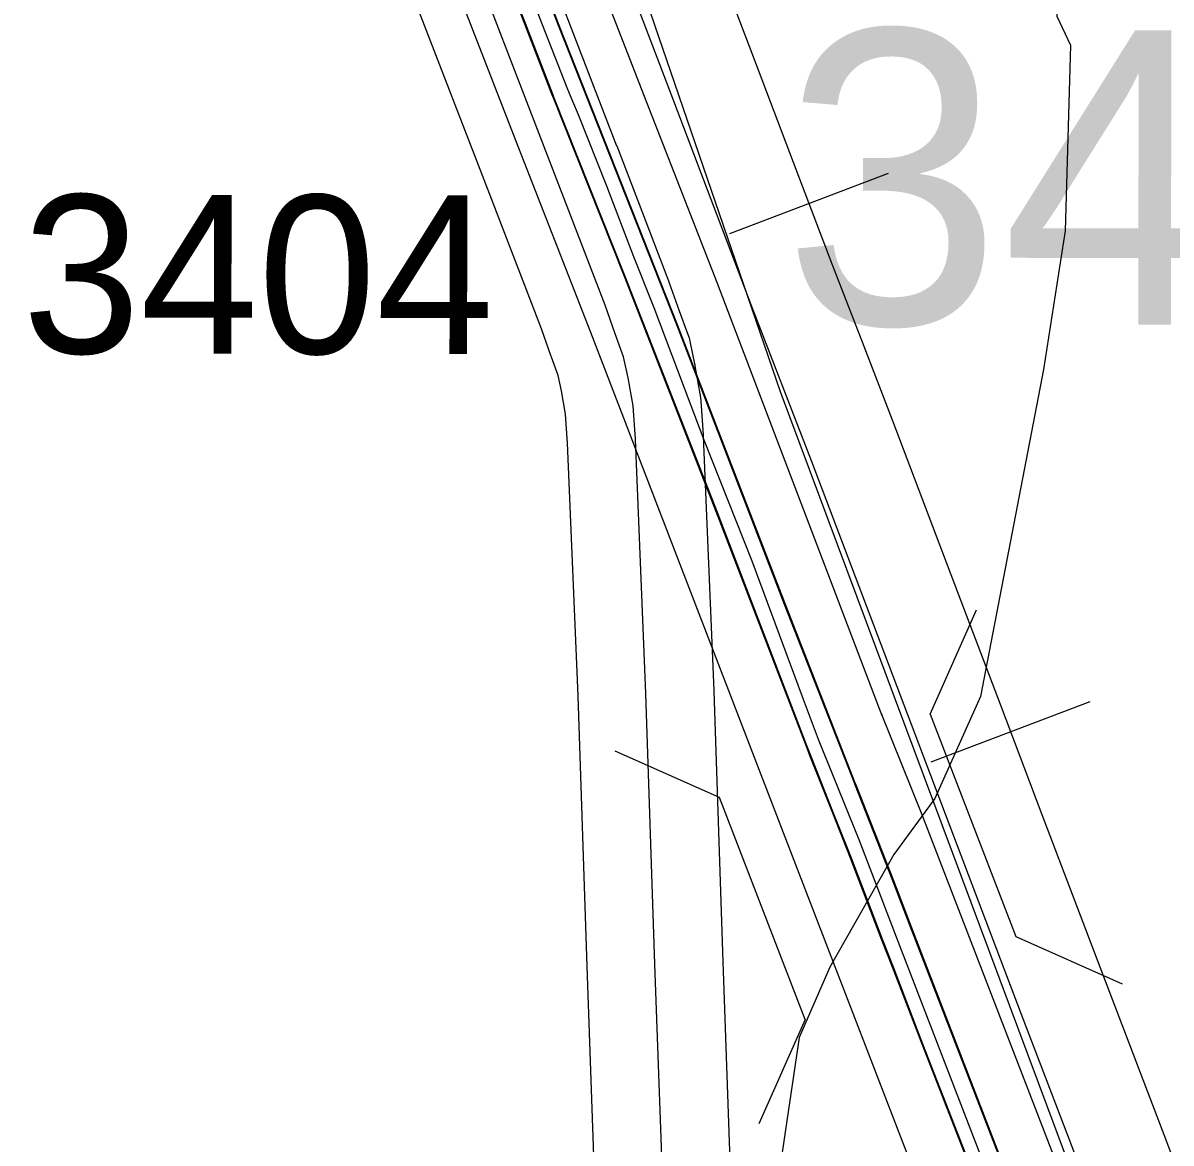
# Model space of a CAD drawing. Extents: x -132.8 to -73.3, y -60 to -26.
# Drawn here: x -124.542 to -124.035, y -44.188 to -43.693 of the extents above; entities that cross this region are included whole.
import ezdxf

# ---------------------------------------------------------------- set-up
doc = ezdxf.new("R2010")
doc.units = 0
for name, color, linetype in [('tdCoDivCarto', 7, 'Continuous'), ('tdCoHydroRiver', 7, 'Continuous'), ('tdCoInt', 7, 'Continuous'), ('tdCoIntCL', 7, 'Continuous'), ('tdCoIntRte', 7, 'Continuous'), ('tdCoPrimary', 7, 'Continuous'), ('tdCoRRCL', 7, 'Continuous'), ('tdCoSecRdNmbr', 7, 'Continuous'), ('tdCoSecRteBand', 7, 'Continuous'), ('tdCoSecRteCL', 7, 'Continuous'), ('tdCoSectNmbr', 7, 'Continuous'), ('tdCoStrucDivPri', 7, 'Continuous'), ('tdCoSurfGravel', 7, 'Continuous')]:
    doc.layers.add(name, color=color, linetype=linetype)

msp = doc.modelspace()

# ---------------------------------------------------------------- linework, layer by layer
at = {"layer": 'tdCoDivCarto'}
for p, q in [((-124.30475, -43.69458), (-124.35284, -43.56881)), ((-124.32033, -43.69229), (-124.3078, -43.72478)), ((-124.32033, -43.69229), (-124.3078, -43.72478)), ((-124.25247, -43.82676), (-124.30475, -43.69458)), ((-124.3078, -43.72478), (-124.3073, -43.72607)), ((-124.3073, -43.72607), (-124.27574, -43.80523)), ((-124.27574, -43.80523), (-124.23505, -43.90954)), ((-124.20488, -43.95031), (-124.25247, -43.82676)), ((-124.23505, -43.90954), (-124.19534, -44.01287)), ((-124.17388, -44.0294), (-124.20488, -43.95031)), ((-124.19534, -44.01287), (-124.19364, -44.01719)), ((-124.19364, -44.01719), (-124.18402, -44.04154)), ((-124.17378, -44.02966), (-124.17388, -44.0294)), ((-124.15704, -44.07238), (-124.17378, -44.02966)), ((-124.18402, -44.04154), (-124.17586, -44.06219)), ((-124.17586, -44.06219), (-124.16198, -44.0983)), ((-124.15201, -44.0854), (-124.15704, -44.07238)), ((-124.14862, -44.09419), (-124.15201, -44.0854)), ((-124.09982, -44.22059), (-124.14862, -44.09419)), ((-124.16198, -44.0983), (-124.15734, -44.11037)), ((-124.15734, -44.11037), (-124.1443, -44.14431)), ((-124.1443, -44.14431), (-124.10508, -44.24493))]:
    msp.add_line(p, q, dxfattribs=at)
for points in [[(-124.17378, -44.02966), (-124.17388, -44.0294), (-124.20488, -43.95031), (-124.25247, -43.82676), (-124.30475, -43.69458), (-124.35284, -43.56881), (-124.3992, -43.44945), (-124.42559, -43.38016), (-124.44557, -43.33503), (-124.46579, -43.29286), (-124.48626, -43.25587), (-124.51092, -43.21518), (-124.53829, -43.17375), (-124.57679, -43.11922)], [(-124.17378, -44.02966), (-124.17388, -44.0294), (-124.20488, -43.95031), (-124.25247, -43.82676), (-124.30475, -43.69458), (-124.35284, -43.56881), (-124.3992, -43.44945), (-124.42559, -43.38016), (-124.44557, -43.33503), (-124.46579, -43.29286), (-124.48626, -43.25587), (-124.51092, -43.21518), (-124.53829, -43.17375), (-124.57679, -43.11922)], [(-124.17378, -44.02966), (-124.17388, -44.0294), (-124.20488, -43.95031), (-124.25247, -43.82676), (-124.30475, -43.69458), (-124.35284, -43.56881), (-124.3992, -43.44945), (-124.42559, -43.38016), (-124.44557, -43.33503), (-124.46579, -43.29286), (-124.48626, -43.25587), (-124.51092, -43.21518), (-124.53829, -43.17375), (-124.57679, -43.11922)], [(-124.32033, -43.69229), (-124.3078, -43.72478)], [(-124.32033, -43.69229), (-124.3078, -43.72478)], [(-124.3078, -43.72478), (-124.3073, -43.72607), (-124.27574, -43.80523), (-124.23505, -43.90954), (-124.19534, -44.01287), (-124.19364, -44.01719)], [(-124.3078, -43.72478), (-124.3073, -43.72607), (-124.27574, -43.80523), (-124.23505, -43.90954), (-124.19534, -44.01287), (-124.19364, -44.01719)], [(-124.3078, -43.72478), (-124.3073, -43.72607), (-124.27574, -43.80523), (-124.23505, -43.90954), (-124.19534, -44.01287), (-124.19364, -44.01719)], [(-124.19364, -44.01719), (-124.18402, -44.04154), (-124.17586, -44.06219), (-124.16198, -44.0983), (-124.15734, -44.11037)], [(-124.19364, -44.01719), (-124.18402, -44.04154), (-124.17586, -44.06219), (-124.16198, -44.0983), (-124.15734, -44.11037)], [(-124.19364, -44.01719), (-124.18402, -44.04154), (-124.17586, -44.06219), (-124.16198, -44.0983), (-124.15734, -44.11037)], [(-124.14862, -44.09419), (-124.15201, -44.0854), (-124.15704, -44.07238), (-124.17378, -44.02966)], [(-124.14862, -44.09419), (-124.15201, -44.0854), (-124.15704, -44.07238), (-124.17378, -44.02966)], [(-124.14862, -44.09419), (-124.15201, -44.0854), (-124.15704, -44.07238), (-124.17378, -44.02966)], [(-123.61855, -45.42416), (-123.66037, -45.36362), (-123.70797, -45.29555), (-123.72646, -45.26867), (-123.75901, -45.2159), (-123.79305, -45.15499), (-123.82436, -45.0921), (-123.85618, -45.02034), (-123.87221, -44.97694), (-123.88947, -44.92614), (-123.90722, -44.86843), (-123.93805, -44.76264), (-123.97381, -44.63785), (-124.00266, -44.53674), (-124.03201, -44.43563), (-124.06924, -44.30666), (-124.09982, -44.22059), (-124.14862, -44.09419)], [(-123.61855, -45.42416), (-123.66037, -45.36362), (-123.70797, -45.29555), (-123.72646, -45.26867), (-123.75901, -45.2159), (-123.79305, -45.15499), (-123.82436, -45.0921), (-123.85618, -45.02034), (-123.87221, -44.97694), (-123.88947, -44.92614), (-123.90722, -44.86843), (-123.93805, -44.76264), (-123.97381, -44.63785), (-124.00266, -44.53674), (-124.03201, -44.43563), (-124.06924, -44.30666), (-124.09982, -44.22059), (-124.14862, -44.09419)], [(-123.61855, -45.42416), (-123.66037, -45.36362), (-123.70797, -45.29555), (-123.72646, -45.26867), (-123.75901, -45.2159), (-123.79305, -45.15499), (-123.82436, -45.0921), (-123.85618, -45.02034), (-123.87221, -44.97694), (-123.88947, -44.92614), (-123.90722, -44.86843), (-123.93805, -44.76264), (-123.97381, -44.63785), (-124.00266, -44.53674), (-124.03201, -44.43563), (-124.06924, -44.30666), (-124.09982, -44.22059), (-124.14862, -44.09419)], [(-124.15734, -44.11037), (-124.1443, -44.14431), (-124.10508, -44.24493), (-124.07599, -44.32976), (-124.06834, -44.35836), (-124.0316, -44.48364), (-123.99707, -44.60472), (-123.96255, -44.72507), (-123.93172, -44.83382), (-123.91125, -44.9078), (-123.89226, -44.96304), (-123.87106, -45.01952), (-123.84417, -45.08142), (-123.80768, -45.15737), (-123.76649, -45.23037), (-123.72827, -45.28931), (-123.68659, -45.35046), (-123.65626, -45.39214)], [(-124.15734, -44.11037), (-124.1443, -44.14431), (-124.10508, -44.24493), (-124.07599, -44.32976), (-124.06834, -44.35836), (-124.0316, -44.48364), (-123.99707, -44.60472), (-123.96255, -44.72507), (-123.93172, -44.83382), (-123.91125, -44.9078), (-123.89226, -44.96304), (-123.87106, -45.01952), (-123.84417, -45.08142), (-123.80768, -45.15737), (-123.76649, -45.23037), (-123.72827, -45.28931), (-123.68659, -45.35046), (-123.65626, -45.39214)], [(-124.15734, -44.11037), (-124.1443, -44.14431), (-124.10508, -44.24493), (-124.07599, -44.32976), (-124.06834, -44.35836), (-124.0316, -44.48364), (-123.99707, -44.60472), (-123.96255, -44.72507), (-123.93172, -44.83382), (-123.91125, -44.9078), (-123.89226, -44.96304), (-123.87106, -45.01952), (-123.84417, -45.08142), (-123.80768, -45.15737), (-123.76649, -45.23037), (-123.72827, -45.28931), (-123.68659, -45.35046), (-123.65626, -45.39214)]]:
    msp.add_lwpolyline(points, dxfattribs=at)
at = {"layer": 'tdCoHydroRiver'}
msp.add_lwpolyline([(-124.06198, -43.54913), (-124.08278, -43.6148), (-124.08493, -43.69046), (-124.07898, -43.70325), (-124.08131, -43.78522), (-124.09094, -43.84648), (-124.11872, -43.99083), (-124.13894, -44.03601), (-124.15701, -44.06073), (-124.18526, -44.11041), (-124.19876, -44.14158), (-124.21047, -44.22013)], dxfattribs=at)
at = {"layer": 'tdCoInt'}
for points in [[(-123.55308, -45.57692), (-123.74046, -45.31564), (-123.78872, -45.23836), (-123.82739, -45.17068), (-123.86875, -45.08428), (-123.90571, -44.99656), (-123.93096, -44.92117), (-124.01462, -44.62805), (-124.03288, -44.56973), (-124.08447, -44.38971), (-124.10278, -44.32357), (-124.14273, -44.21452), (-124.20021, -44.06525), (-124.29087, -43.83017), (-124.324, -43.74537), (-124.43508, -43.45911), (-124.47376, -43.36588), (-124.49814, -43.31328), (-124.54093, -43.2359), (-124.61351, -43.13317), (-124.65737, -43.06122), (-124.71285, -42.96855), (-124.75858, -42.87103), (-124.76764, -42.84773)], [(-123.50419, -45.54213), (-123.69017, -45.28281), (-123.7373, -45.20743), (-123.77409, -45.14305), (-123.81407, -45.05953), (-123.84932, -44.97587), (-123.87364, -44.90342), (-123.95712, -44.61088), (-123.97527, -44.55295), (-124.02677, -44.37325), (-124.04575, -44.3047), (-124.08652, -44.19353), (-124.14442, -44.04318), (-124.1625, -43.99862), (-124.16218, -43.99944), (-124.23494, -43.80842), (-124.26849, -43.72257), (-124.37939, -43.43676), (-124.41879, -43.3418), (-124.44443, -43.28648)]]:
    msp.add_lwpolyline(points, dxfattribs=at)
at = {"layer": 'tdCoIntCL'}
msp.add_lwpolyline([(-124.11463, -44.20403), (-124.15501, -44.09914), (-124.17231, -44.05421), (-124.1903, -44.0099), (-124.19732, -43.99104), (-124.21961, -43.93115), (-124.24075, -43.87764), (-124.24695, -43.86131), (-124.2629, -43.81929), (-124.2719, -43.7967), (-124.28374, -43.76555), (-124.29624, -43.73397), (-124.29877, -43.72804), (-124.30129, -43.72212), (-124.32037, -43.67299), (-124.35306, -43.59008), (-124.39482, -43.48052), (-124.40723, -43.44794), (-124.41491, -43.42973), (-124.44628, -43.35384), (-124.47128, -43.29988), (-124.48115, -43.28145)], dxfattribs=at)
at = {"layer": 'tdCoIntRte'}
for points in [[(-124.50571, -43.25332), (-124.47661, -43.30609), (-124.45515, -43.34999), (-124.43518, -43.39685), (-124.3861, -43.52508), (-124.35626, -43.60178), (-124.33942, -43.64456), (-124.32519, -43.68069), (-124.30818, -43.72478), (-124.30768, -43.72607), (-124.27612, -43.80523), (-124.23543, -43.90954), (-124.19572, -44.01287), (-124.19402, -44.01719), (-124.1844, -44.04154), (-124.17624, -44.06219), (-124.16236, -44.0983), (-124.15772, -44.11037), (-124.14467, -44.14431), (-124.10546, -44.24493)], [(-124.50571, -43.25332), (-124.47661, -43.30609), (-124.45515, -43.34999), (-124.43518, -43.39685), (-124.3861, -43.52508), (-124.35626, -43.60178), (-124.33942, -43.64456), (-124.32519, -43.68069), (-124.30818, -43.72478), (-124.30768, -43.72607), (-124.27612, -43.80523), (-124.23543, -43.90954), (-124.19572, -44.01287), (-124.19402, -44.01719), (-124.1844, -44.04154), (-124.17624, -44.06219), (-124.16236, -44.0983), (-124.15772, -44.11037), (-124.14467, -44.14431), (-124.10546, -44.24493)], [(-124.1002, -44.22059), (-124.149, -44.09419), (-124.15239, -44.0854), (-124.15742, -44.07238), (-124.17416, -44.02966), (-124.17426, -44.0294), (-124.20526, -43.95031), (-124.25285, -43.82676), (-124.30513, -43.69458), (-124.35322, -43.56881), (-124.39958, -43.44945), (-124.42597, -43.38016), (-124.44595, -43.33503), (-124.46617, -43.29286)], [(-124.1002, -44.22059), (-124.149, -44.09419), (-124.15239, -44.0854), (-124.15742, -44.07238), (-124.17416, -44.02966), (-124.17426, -44.0294), (-124.20526, -43.95031), (-124.25285, -43.82676), (-124.30513, -43.69458), (-124.35322, -43.56881), (-124.39958, -43.44945), (-124.42597, -43.38016), (-124.44595, -43.33503), (-124.46617, -43.29286)]]:
    msp.add_lwpolyline(points, dxfattribs=at)
at = {"layer": 'tdCoPrimary'}
msp.add_line((-124.32033, -43.69229), (-124.3078, -43.72478), dxfattribs=at)
msp.add_line((-124.32033, -43.69229), (-124.3078, -43.72478), dxfattribs=at)
for points in [[(-124.17378, -44.02966), (-124.17388, -44.0294), (-124.20488, -43.95031), (-124.25247, -43.82676), (-124.30475, -43.69458), (-124.35284, -43.56881), (-124.3992, -43.44945), (-124.42559, -43.38016), (-124.44557, -43.33503), (-124.46579, -43.29286), (-124.48626, -43.25587), (-124.51092, -43.21518), (-124.53829, -43.17375), (-124.57679, -43.11922)], [(-124.17378, -44.02966), (-124.17388, -44.0294), (-124.20488, -43.95031), (-124.25247, -43.82676), (-124.30475, -43.69458), (-124.35284, -43.56881), (-124.3992, -43.44945), (-124.42559, -43.38016), (-124.44557, -43.33503), (-124.46579, -43.29286), (-124.48626, -43.25587), (-124.51092, -43.21518), (-124.53829, -43.17375), (-124.57679, -43.11922)], [(-124.50533, -43.25332), (-124.47623, -43.30609), (-124.45477, -43.34999), (-124.4348, -43.39685), (-124.38572, -43.52508), (-124.35588, -43.60178), (-124.33866, -43.64552), (-124.32481, -43.68069), (-124.32033, -43.69229), (-124.3078, -43.72478), (-124.3073, -43.72607), (-124.27574, -43.80523), (-124.23505, -43.90954), (-124.19534, -44.01287), (-124.19364, -44.01719), (-124.18402, -44.04154), (-124.17586, -44.06219), (-124.16198, -44.0983), (-124.15734, -44.11037), (-124.1443, -44.14431), (-124.10508, -44.24493)], [(-124.09982, -44.22059), (-124.14862, -44.09419), (-124.15201, -44.0854), (-124.15704, -44.07238), (-124.17378, -44.02966), (-124.17388, -44.0294), (-124.20488, -43.95031), (-124.25247, -43.82676), (-124.30475, -43.69458), (-124.35284, -43.56881), (-124.3992, -43.44945), (-124.42559, -43.38016), (-124.44557, -43.33503), (-124.46579, -43.29286)], [(-124.3078, -43.72478), (-124.3073, -43.72607), (-124.27574, -43.80523), (-124.23505, -43.90954), (-124.19534, -44.01287), (-124.19364, -44.01719)], [(-124.3078, -43.72478), (-124.3073, -43.72607), (-124.27574, -43.80523), (-124.23505, -43.90954), (-124.19534, -44.01287), (-124.19364, -44.01719)], [(-124.19364, -44.01719), (-124.18402, -44.04154), (-124.17586, -44.06219), (-124.16198, -44.0983), (-124.15734, -44.11037)], [(-124.19364, -44.01719), (-124.18402, -44.04154), (-124.17586, -44.06219), (-124.16198, -44.0983), (-124.15734, -44.11037)], [(-124.14862, -44.09419), (-124.15201, -44.0854), (-124.15704, -44.07238), (-124.17378, -44.02966)], [(-124.14862, -44.09419), (-124.15201, -44.0854), (-124.15704, -44.07238), (-124.17378, -44.02966)], [(-123.61855, -45.42416), (-123.66037, -45.36362), (-123.70797, -45.29555), (-123.72646, -45.26867), (-123.75901, -45.2159), (-123.79305, -45.15499), (-123.82436, -45.0921), (-123.85618, -45.02034), (-123.87221, -44.97694), (-123.88947, -44.92614), (-123.90722, -44.86843), (-123.93805, -44.76264), (-123.97381, -44.63785), (-124.00266, -44.53674), (-124.03201, -44.43563), (-124.06924, -44.30666), (-124.09982, -44.22059), (-124.14862, -44.09419)], [(-123.61855, -45.42416), (-123.66037, -45.36362), (-123.70797, -45.29555), (-123.72646, -45.26867), (-123.75901, -45.2159), (-123.79305, -45.15499), (-123.82436, -45.0921), (-123.85618, -45.02034), (-123.87221, -44.97694), (-123.88947, -44.92614), (-123.90722, -44.86843), (-123.93805, -44.76264), (-123.97381, -44.63785), (-124.00266, -44.53674), (-124.03201, -44.43563), (-124.06924, -44.30666), (-124.09982, -44.22059), (-124.14862, -44.09419)], [(-124.15734, -44.11037), (-124.1443, -44.14431), (-124.10508, -44.24493), (-124.07599, -44.32976), (-124.06834, -44.35836), (-124.0316, -44.48364), (-123.99707, -44.60472), (-123.96255, -44.72507), (-123.93172, -44.83382), (-123.91125, -44.9078), (-123.89226, -44.96304), (-123.87106, -45.01952), (-123.84417, -45.08142), (-123.80768, -45.15737), (-123.76649, -45.23037), (-123.72827, -45.28931), (-123.68659, -45.35046), (-123.65626, -45.39214)], [(-124.15734, -44.11037), (-124.1443, -44.14431), (-124.10508, -44.24493), (-124.07599, -44.32976), (-124.06834, -44.35836), (-124.0316, -44.48364), (-123.99707, -44.60472), (-123.96255, -44.72507), (-123.93172, -44.83382), (-123.91125, -44.9078), (-123.89226, -44.96304), (-123.87106, -45.01952), (-123.84417, -45.08142), (-123.80768, -45.15737), (-123.76649, -45.23037), (-123.72827, -45.28931), (-123.68659, -45.35046), (-123.65626, -45.39214)]]:
    msp.add_lwpolyline(points, dxfattribs=at)
at = {"layer": 'tdCoRRCL'}
for p, q in [((-124.22949, -43.7864), (-124.15936, -43.75982)), ((-124.14046, -44.01973), (-124.07033, -43.99315))]:
    msp.add_line(p, q, dxfattribs=at)
for points in [[(-124.56441, -39.58277), (-124.59502, -40.99697), (-124.62126, -41.69986), (-124.64443, -42.5874), (-124.61743, -42.70169), (-124.59894, -42.77948), (-124.57448, -42.87004), (-124.36447, -43.41034), (-124.28789, -43.62059), (-124.20724, -43.85618), (-124.00071, -44.40901), (-123.83109, -44.9246), (-123.75422, -45.12382), (-123.67243, -45.25532), (-123.34073, -45.72941), (-123.31155, -45.76015), (-123.21558, -45.95355), (-123.18597, -46.02848), (-123.11918, -46.43252), (-123.02482, -47.17174), (-122.96612, -47.70495)], [(-124.43018, -43.26483), (-124.4155, -43.3031), (-124.40344, -43.33325), (-124.38666, -43.37886), (-124.36805, -43.42762), (-124.33476, -43.51596), (-124.30855, -43.58517), (-124.28338, -43.65175), (-124.25428, -43.72777), (-124.22021, -43.81769), (-124.19347, -43.88663), (-124.16437, -43.96344), (-124.12741, -44.06095), (-124.10067, -44.13121), (-124.07236, -44.20539)], [(-124.3797, -43.28522), (-124.36764, -43.31537), (-124.35086, -43.36098), (-124.33225, -43.40974), (-124.3156, -43.45391), (-124.29896, -43.49808), (-124.28585, -43.53268), (-124.27274, -43.56728), (-124.26016, -43.60057), (-124.24758, -43.63387), (-124.23303, -43.67188), (-124.21848, -43.70989), (-124.20144, -43.75484), (-124.1844, -43.7998), (-124.17103, -43.83427), (-124.15766, -43.86874), (-124.14311, -43.90715), (-124.12856, -43.94555), (-124.11008, -43.99431), (-124.0916, -44.04307), (-124.06486, -44.11332), (-124.03655, -44.18751), (-124.00261, -44.27821)]]:
    msp.add_lwpolyline(points, dxfattribs=at)
at = {"layer": 'tdCoSecRteBand'}
for points in [[(-124.32355, -43.63324), (-124.27942, -43.74764), (-124.27941, -43.74766), (-124.27941, -43.74768), (-124.25647, -43.80735), (-124.25632, -43.80774), (-124.25619, -43.80813), (-124.2518, -43.82055), (-124.24816, -43.8305), (-124.24742, -43.83252), (-124.24698, -43.83462), (-124.24501, -43.844), (-124.24492, -43.84443), (-124.24484, -43.84486), (-124.24262, -43.85719), (-124.24232, -43.85884), (-124.24221, -43.86051), (-124.24123, -43.87531), (-124.2412, -43.87568), (-124.24118, -43.87605), (-124.2365, -43.98826), (-124.23649, -43.98839), (-124.23649, -43.98852), (-124.23254, -44.10808), (-124.22835, -44.22515)], [(-124.28832, -44.22732), (-124.29251, -44.11019), (-124.29251, -44.11014), (-124.29251, -44.1101), (-124.29645, -43.99063), (-124.30112, -43.87893), (-124.30197, -43.86617), (-124.30381, -43.85592), (-124.30525, -43.84909), (-124.30821, -43.841), (-124.30827, -43.84084), (-124.30833, -43.84068), (-124.31263, -43.82849), (-124.33541, -43.76922), (-124.37954, -43.65481)]]:
    msp.add_lwpolyline(points, dxfattribs=at)
at = {"layer": 'tdCoSecRteCL'}
msp.add_lwpolyline([(-124.25833, -44.22625), (-124.26253, -44.10911), (-124.26647, -43.98951), (-124.27116, -43.8773), (-124.27215, -43.86251), (-124.27436, -43.85018), (-124.27634, -43.8408), (-124.28004, -43.83069), (-124.28448, -43.81812), (-124.30741, -43.75844), (-124.35155, -43.64401), (-124.38558, -43.55523), (-124.39224, -43.53723), (-124.39643, -43.5286), (-124.40013, -43.52416), (-124.40359, -43.52071), (-124.40729, -43.51849), (-124.41246, -43.51726), (-124.41838, -43.51627), (-124.42701, -43.51578), (-124.44329, -43.51528), (-124.51407, -43.51282), (-124.65759, -43.50739)], dxfattribs=at)
at = {"layer": 'tdCoStrucDivPri'}
for p, q in [((-124.14094, -43.99866), (-124.12049, -43.95258)), ((-124.14094, -43.99866), (-124.10309, -44.09697)), ((-124.23393, -44.03548), (-124.28001, -44.01502)), ((-124.19615, -44.13359), (-124.23393, -44.03548)), ((-124.10309, -44.09697), (-124.05607, -44.11783)), ((-124.19615, -44.13359), (-124.21662, -44.17965))]:
    msp.add_line(p, q, dxfattribs=at)
at = {"layer": 'tdCoSurfGravel'}
msp.add_lwpolyline([(-124.25833, -44.22625), (-124.26253, -44.10911), (-124.26647, -43.98951), (-124.27116, -43.8773), (-124.27215, -43.86251), (-124.27436, -43.85018), (-124.27634, -43.8408), (-124.28004, -43.83069), (-124.28448, -43.81812), (-124.30741, -43.75844), (-124.35155, -43.64401), (-124.38558, -43.55523), (-124.39224, -43.53723), (-124.39643, -43.5286), (-124.40013, -43.52416), (-124.40359, -43.52071), (-124.40729, -43.51849), (-124.41246, -43.51726), (-124.41838, -43.51627), (-124.42701, -43.51578), (-124.44329, -43.51528), (-124.51407, -43.51282), (-124.65759, -43.50739), (-124.67466, -43.50695)], dxfattribs=at)

# ---------------------------------------------------------------- texts
at = {"layer": 'tdCoSecRdNmbr'}
msp.add_text('3404', height=0.07, rotation=359.9069, dxfattribs=at).set_placement((-124.54194, -43.83927))
at = {"layer": 'tdCoSectNmbr'}
msp.add_text('34', height=0.13, rotation=359.907, dxfattribs=at).set_placement((-124.20605, -43.8264))

doc.saveas('drawing.dxf')
